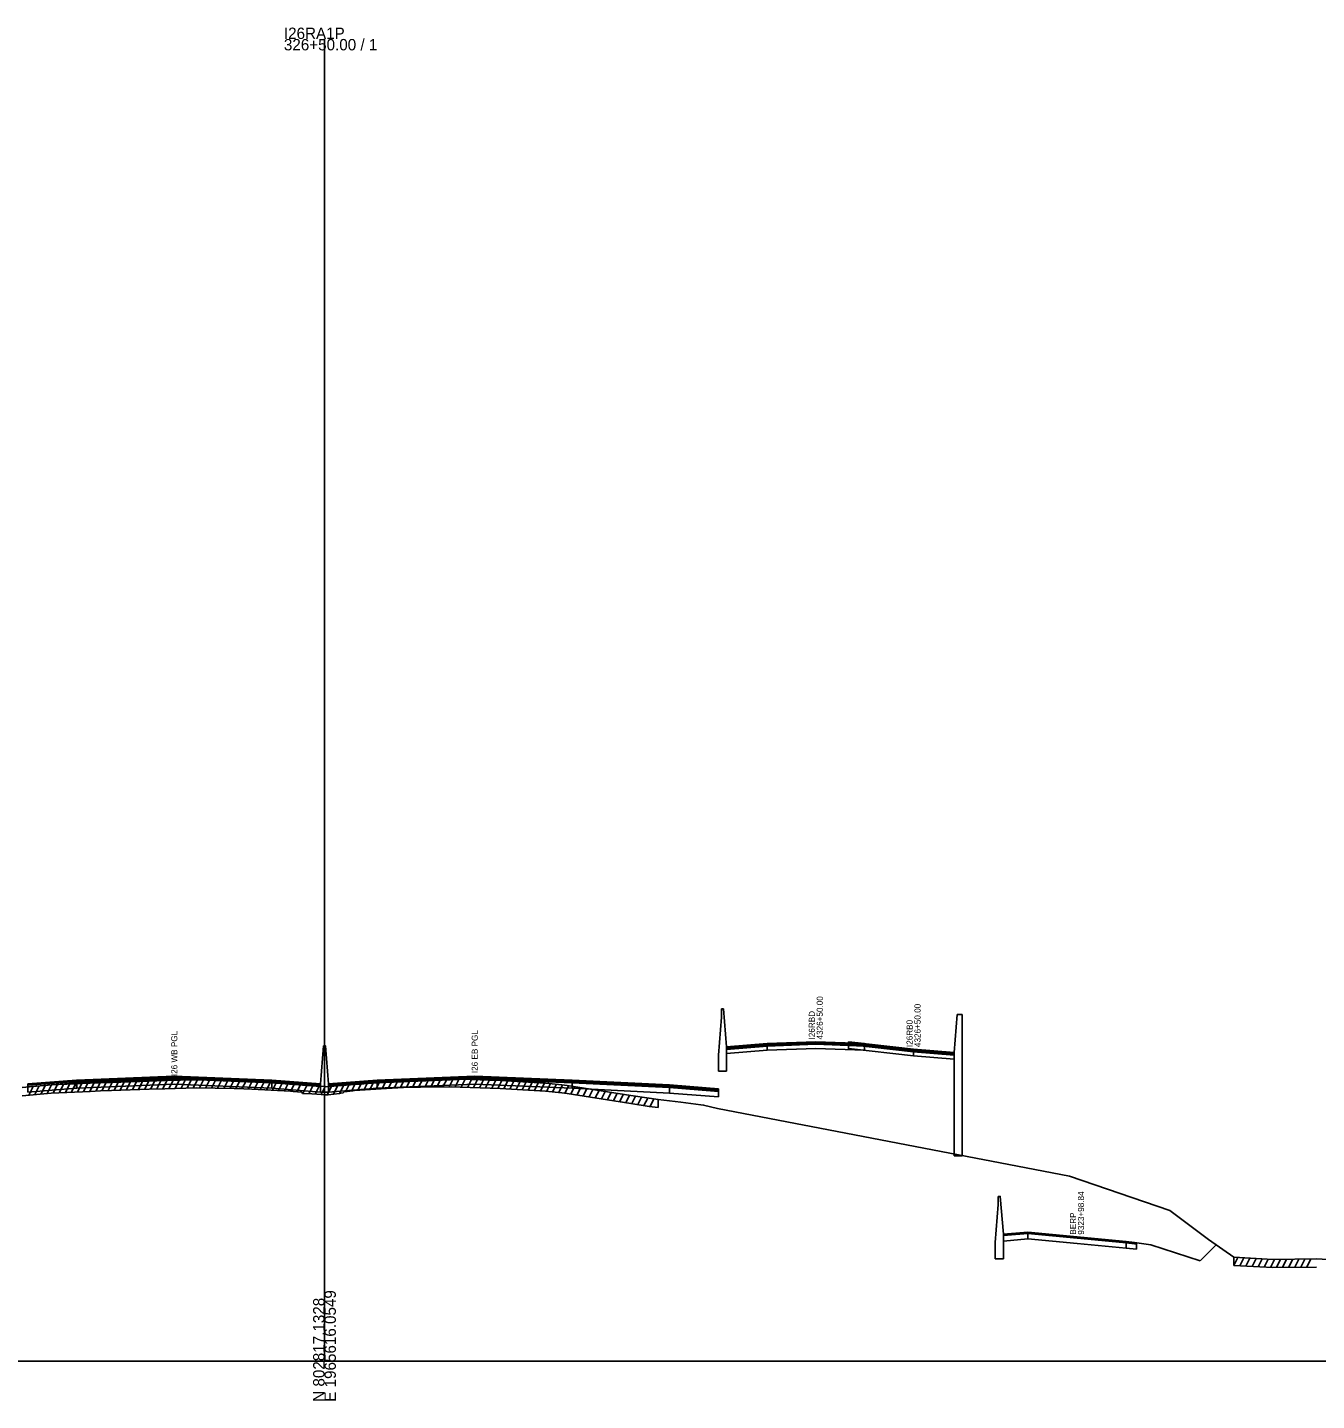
# Model space of a CAD drawing. Extents: x 1017 to 19997, y -1947 to 50737.
# Drawn here: x 12526.8 to 12844.3, y 26490.3 to 26828.4 of the extents above; entities that cross this region are included whole.
import ezdxf

# ---------------------------------------------------------------- set-up
doc = ezdxf.new("R2010")
doc.units = 0
for name, color, linetype in [('RD_GPK_XS_Cell', 7, 'Continuous'), ('RD_XS_Base', 7, 'Continuous'), ('RD_XS_ExGround', 7, 'Continuous'), ('RD_XS_ExPaveRet', 7, 'Continuous'), ('RD_XS_Greenside', 7, 'Continuous'), ('RD_XS_MedBWall', 7, 'Continuous'), ('RD_XS_Pave', 7, 'Continuous'), ('RD_XS_PaveOvlay', 7, 'Continuous'), ('RD_XS_TieSlope', 7, 'Continuous'), ('RD_XS_TX_Notes', 7, 'Continuous')]:
    doc.layers.add(name, color=color, linetype=linetype)

msp = doc.modelspace()

# ---------------------------------------------------------------- linework, layer by layer
at = {"layer": 'RD_GPK_XS_Cell'}
for p, q in [((12600, 26500), (12600, 26825.56)), ((12000, 26500), (12600, 26500)), ((12600, 26500), (13200, 26500))]:
    msp.add_line(p, q, dxfattribs=at)
at = {"layer": 'RD_XS_Base'}
for points in [[(12709, 26577.55), (12699, 26576.74)], [(12709, 26577.55), (12721, 26578.02), (12733, 26577.54)], [(12709, 26576.55), (12709, 26577.55)], [(12729.07, 26576.96), (12729.07, 26577.96)], [(12729.07, 26576.94), (12729.07, 26577.94)], [(12733, 26577.54), (12733, 26576.54)], [(12699, 26576.74), (12699, 26575.74)], [(12699, 26575.74), (12709, 26576.55)], [(12733, 26576.54), (12721, 26577.02), (12709, 26576.55)], [(12745.07, 26575.16), (12729.07, 26576.96)], [(12733, 26576.54), (12729.07, 26576.94)], [(12745.07, 26576.16), (12755.08, 26575.38)], [(12745.07, 26575.16), (12745.07, 26576.16)], [(12755.08, 26574.38), (12745.07, 26575.16)], [(12755.08, 26575.38), (12755.08, 26574.38)], [(12538.95, 26568.55), (12526.95, 26567.59)], [(12526.95, 26567.59), (12526.95, 26566.25)], [(12538.95, 26567.21), (12538.95, 26568.55)], [(12538.95, 26568.55), (12539, 26568.55)], [(12587, 26568.55), (12563, 26569.52), (12539, 26568.55)], [(12539, 26568.55), (12539, 26567.21)], [(12539, 26567.21), (12563, 26568.18), (12587, 26567.21)], [(12587, 26567.21), (12587, 26568.55)], [(12599, 26567.61), (12587, 26568.55)], [(12599, 26566.27), (12599, 26567.61)], [(12601, 26567.61), (12613, 26568.55)], [(12601, 26566.27), (12601, 26567.61)], [(12613, 26568.55), (12637, 26569.52), (12661, 26568.55)], [(12613, 26568.55), (12613, 26567.21)], [(12661, 26567.21), (12637, 26568.18), (12613, 26567.21)], [(12661, 26568.55), (12685, 26567.35)], [(12661, 26567.21), (12661, 26568.55)], [(12685, 26567.35), (12685, 26566.01)], [(12685, 26567.35), (12697, 26566.39)], [(12526.95, 26566.25), (12538.95, 26567.21)], [(12539, 26567.21), (12538.95, 26567.21)], [(12587, 26567.21), (12599, 26566.27)], [(12613, 26567.21), (12601, 26566.27)], [(12685, 26566.01), (12661, 26567.21)], [(12697, 26565.05), (12685, 26566.01)], [(12697, 26566.39), (12697, 26565.05)], [(12773.25, 26531.45), (12767.2, 26530.93)], [(12767.2, 26530.93), (12767.2, 26529.59)], [(12767.2, 26529.59), (12773.25, 26530.11)], [(12773.25, 26531.45), (12785.35, 26530.28), (12797.46, 26529.11)], [(12773.25, 26530.11), (12773.25, 26531.45)], [(12797.46, 26527.8), (12785.35, 26528.94), (12773.25, 26530.11)], [(12797.46, 26529.11), (12797.46, 26527.8)], [(12797.46, 26529.11), (12799.49, 26528.92), (12799.99, 26528.87)], [(12799.99, 26527.54), (12797.46, 26527.8)], [(12799.99, 26528.87), (12799.99, 26527.54)]]:
    msp.add_lwpolyline(points, dxfattribs=at)
at = {"layer": 'RD_XS_ExGround'}
msp.add_lwpolyline([(12525.52, 26567.37), (12532.65, 26568.02), (12542.26, 26568.44), (12544.87, 26568.55), (12547.5, 26568.64), (12556.8, 26568.97), (12560.7, 26569.07), (12568.4, 26569.3), (12577.75, 26569.1), (12580.17, 26569.05), (12582.11, 26568.95), (12591.65, 26568.5), (12592.28, 26568.43), (12594.41, 26568.21), (12594.61, 26567.94), (12596.9, 26567.8), (12598.09, 26567.71), (12600.23, 26567.6), (12600.91, 26567.57), (12603.73, 26567.88), (12603.91, 26567.96), (12604.63, 26568.11), (12604.85, 26568.28), (12607, 26568.57), (12607.38, 26568.62), (12615.23, 26569.13), (12619.42, 26569.4), (12623.64, 26569.45), (12631.31, 26569.54), (12633.41, 26569.47), (12643.26, 26569.15), (12651.65, 26568.62), (12654.45, 26568.47), (12658.44, 26568.04), (12659.77, 26567.88), (12675.48, 26565.45), (12679.96, 26564.74), (12682.16, 26564.47), (12687.72, 26563.76), (12692.72, 26563.12), (12693.38, 26563.04), (12696.77, 26562.23), (12783.5, 26545.56), (12808.19, 26537.13), (12817.72, 26529.98), (12823.95, 26525.58), (12833.54, 26525.06), (12844.32, 26525.17), (12847.08, 26525)], dxfattribs=at)
at = {"layer": 'RD_XS_ExPaveRet'}
for p, q in [((12527.18, 26565.52), (12528.23, 26567.62)), ((12528.68, 26565.66), (12529.73, 26567.76)), ((12530.18, 26565.8), (12531.23, 26567.89)), ((12531.68, 26565.94), (12532.73, 26568.03)), ((12533.18, 26566.05), (12534.21, 26568.09)), ((12534.68, 26566.11), (12535.71, 26568.16)), ((12536.18, 26566.18), (12537.21, 26568.22)), ((12537.68, 26566.24), (12538.71, 26568.29)), ((12539.18, 26566.31), (12540.21, 26568.35)), ((12540.68, 26566.37), (12541.71, 26568.42)), ((12542.18, 26566.44), (12543.21, 26568.48)), ((12543.68, 26566.5), (12544.71, 26568.54)), ((12545.18, 26566.56), (12546.2, 26568.6)), ((12546.68, 26566.62), (12547.7, 26568.65)), ((12548.18, 26566.67), (12549.2, 26568.7)), ((12549.68, 26566.72), (12550.7, 26568.76)), ((12551.18, 26566.77), (12552.2, 26568.81)), ((12552.68, 26566.83), (12553.7, 26568.86)), ((12554.18, 26566.88), (12555.2, 26568.91)), ((12555.68, 26566.93), (12556.7, 26568.97)), ((12557.18, 26566.98), (12558.2, 26569.01)), ((12558.68, 26567.02), (12559.7, 26569.05)), ((12560.18, 26567.06), (12561.2, 26569.09)), ((12560.7, 26567.07), (12568.4, 26567.3)), ((12561.68, 26567.1), (12562.7, 26569.13)), ((12563.18, 26567.15), (12564.2, 26569.18)), ((12564.68, 26567.19), (12565.7, 26569.22)), ((12566.18, 26567.24), (12567.2, 26569.27)), ((12567.68, 26567.28), (12568.69, 26569.3)), ((12568.4, 26567.3), (12577.75, 26567.1)), ((12569.18, 26567.29), (12570.17, 26569.27)), ((12570.68, 26567.25), (12571.67, 26569.23)), ((12572.18, 26567.22), (12573.17, 26569.2)), ((12573.68, 26567.19), (12574.67, 26569.17)), ((12575.18, 26567.16), (12576.17, 26569.14)), ((12576.68, 26567.12), (12577.67, 26569.1)), ((12578.18, 26567.09), (12579.17, 26569.07)), ((12579.68, 26567.06), (12580.67, 26569.02)), ((12581.18, 26567), (12582.16, 26568.95)), ((12582.68, 26566.93), (12583.66, 26568.88)), ((12584.18, 26566.85), (12585.16, 26568.81)), ((12585.68, 26566.78), (12586.66, 26568.74)), ((12587.18, 26566.71), (12588.16, 26568.66)), ((12588.68, 26566.64), (12589.66, 26568.59)), ((12590.18, 26566.57), (12591.16, 26568.52)), ((12591.68, 26566.49), (12592.64, 26568.39)), ((12593.18, 26566.34), (12594.13, 26568.24)), ((12594.68, 26565.94), (12595.65, 26567.88)), ((12596.18, 26565.84), (12597.15, 26567.78)), ((12597.68, 26565.74), (12598.66, 26567.68)), ((12599.18, 26565.65), (12600.16, 26567.6)), ((12600.68, 26565.58), (12601.72, 26567.66)), ((12602.18, 26565.71), (12603.24, 26567.82)), ((12603.68, 26565.87), (12604.89, 26568.28)), ((12605.18, 26566.32), (12606.26, 26568.47)), ((12606.68, 26566.52), (12607.74, 26568.64)), ((12608.18, 26566.67), (12609.22, 26568.74)), ((12609.68, 26566.77), (12610.72, 26568.84)), ((12611.18, 26566.87), (12612.22, 26568.93)), ((12612.68, 26566.96), (12613.72, 26569.03)), ((12614.18, 26567.06), (12615.22, 26569.13)), ((12615.23, 26567.13), (12619.42, 26567.4)), ((12615.68, 26567.16), (12616.72, 26569.22)), ((12617.18, 26567.25), (12618.22, 26569.32)), ((12618.68, 26567.35), (12619.71, 26569.4)), ((12619.42, 26567.4), (12623.64, 26567.45)), ((12620.18, 26567.41), (12621.19, 26569.42)), ((12621.68, 26567.42), (12622.69, 26569.44)), ((12623.18, 26567.44), (12624.19, 26569.45)), ((12623.64, 26567.45), (12631.31, 26567.54)), ((12624.68, 26567.46), (12625.69, 26569.47)), ((12626.18, 26567.48), (12627.19, 26569.49)), ((12627.68, 26567.49), (12628.69, 26569.51)), ((12629.18, 26567.51), (12630.19, 26569.52)), ((12630.68, 26567.53), (12631.68, 26569.52)), ((12631.31, 26567.54), (12633.41, 26567.47)), ((12632.18, 26567.51), (12633.17, 26569.48)), ((12633.41, 26567.47), (12643.26, 26567.15)), ((12633.68, 26567.46), (12634.67, 26569.43)), ((12635.18, 26567.41), (12636.17, 26569.38)), ((12636.68, 26567.36), (12637.67, 26569.33)), ((12638.18, 26567.32), (12639.17, 26569.28)), ((12639.68, 26567.27), (12640.67, 26569.24)), ((12641.18, 26567.22), (12642.17, 26569.19)), ((12642.68, 26567.17), (12643.66, 26569.13)), ((12644.18, 26567.1), (12645.15, 26569.03)), ((12645.68, 26567), (12646.65, 26568.94)), ((12647.18, 26566.9), (12648.15, 26568.84)), ((12648.68, 26566.81), (12649.65, 26568.75)), ((12650.18, 26566.71), (12651.15, 26568.65)), ((12651.68, 26566.62), (12652.66, 26568.57)), ((12653.18, 26566.54), (12654.16, 26568.48)), ((12654.68, 26566.44), (12655.63, 26568.34)), ((12656.18, 26566.28), (12657.13, 26568.18)), ((12657.68, 26566.12), (12658.63, 26568.02)), ((12659.18, 26565.95), (12660.12, 26567.83)), ((12660.68, 26565.74), (12661.61, 26567.6)), ((12662.18, 26565.51), (12663.11, 26567.37)), ((12525.52, 26565.37), (12532.65, 26566.02)), ((12532.65, 26566.02), (12542.26, 26566.44)), ((12542.26, 26566.44), (12544.87, 26566.55)), ((12544.87, 26566.55), (12547.5, 26566.64)), ((12547.5, 26566.64), (12556.8, 26566.97)), ((12556.8, 26566.97), (12560.7, 26567.07)), ((12577.75, 26567.1), (12580.17, 26567.05)), ((12580.17, 26567.05), (12582.11, 26566.95)), ((12582.11, 26566.95), (12591.65, 26566.5)), ((12591.65, 26566.5), (12592.28, 26566.43)), ((12592.28, 26566.43), (12594.41, 26566.21)), ((12594.41, 26566.21), (12594.61, 26565.94)), ((12594.61, 26565.94), (12596.9, 26565.8)), ((12596.9, 26565.8), (12598.09, 26565.71)), ((12598.09, 26565.71), (12600.23, 26565.6)), ((12600.23, 26565.6), (12600.91, 26565.57)), ((12600.91, 26565.57), (12603.73, 26565.88)), ((12603.73, 26565.88), (12603.91, 26565.96)), ((12603.91, 26565.96), (12604.63, 26566.11)), ((12604.63, 26566.11), (12604.85, 26566.28)), ((12604.85, 26566.28), (12607, 26566.57)), ((12607, 26566.57), (12607.38, 26566.62)), ((12607.38, 26566.62), (12615.23, 26567.13)), ((12643.26, 26567.15), (12651.65, 26566.62)), ((12651.65, 26566.62), (12654.45, 26566.47)), ((12654.45, 26566.47), (12658.44, 26566.04)), ((12658.44, 26566.04), (12659.77, 26565.88)), ((12659.77, 26565.88), (12675.48, 26563.45)), ((12663.68, 26565.28), (12664.61, 26567.14)), ((12665.18, 26565.05), (12666.11, 26566.9)), ((12666.68, 26564.82), (12667.61, 26566.67)), ((12668.18, 26564.58), (12669.11, 26566.44)), ((12669.68, 26564.35), (12670.61, 26566.21)), ((12671.18, 26564.12), (12672.11, 26565.98)), ((12672.68, 26563.89), (12673.61, 26565.74)), ((12674.18, 26563.65), (12675.11, 26565.51)), ((12675.68, 26563.42), (12676.61, 26565.27)), ((12677.18, 26563.18), (12678.11, 26565.03)), ((12678.68, 26562.94), (12679.61, 26564.79)), ((12680.18, 26562.71), (12681.13, 26564.6)), ((12682.16, 26564.47), (12682.16, 26562.47)), ((12675.48, 26563.45), (12679.96, 26562.74)), ((12679.96, 26562.74), (12682.16, 26562.47)), ((12823.95, 26523.58), (12823.95, 26525.58)), ((12823.95, 26523.58), (12824.92, 26525.53)), ((12823.95, 26523.58), (12833.54, 26523.06)), ((12825.45, 26523.5), (12826.42, 26525.44)), ((12826.95, 26523.42), (12827.92, 26525.36)), ((12828.45, 26523.34), (12829.42, 26525.28)), ((12829.95, 26523.26), (12830.92, 26525.2)), ((12831.45, 26523.18), (12832.42, 26525.12)), ((12832.95, 26523.1), (12833.94, 26525.07)), ((12834.45, 26523.07), (12835.45, 26525.08)), ((12835.95, 26523.09), (12836.95, 26525.1)), ((12837.45, 26523.1), (12838.45, 26525.11)), ((12838.95, 26523.12), (12839.95, 26525.13)), ((12840.45, 26523.13), (12841.45, 26525.14)), ((12841.95, 26523.15), (12842.95, 26525.16)), ((12833.54, 26523.06), (12844.32, 26523.17))]:
    msp.add_line(p, q, dxfattribs=at)
at = {"layer": 'RD_XS_Greenside'}
for points in [[(12799.49, 26529.23), (12803.54, 26528.62)], [(12803.54, 26528.62), (12815.69, 26524.71)]]:
    msp.add_lwpolyline(points, dxfattribs=at)
at = {"layer": 'RD_XS_MedBWall'}
for points in [[(12697.75, 26584.72), (12697, 26575.38)], [(12699, 26577.38), (12698.25, 26586.72), (12697.75, 26586.72)], [(12697.75, 26586.72), (12697.75, 26584.72)], [(12757.08, 26585.35), (12755.83, 26585.35), (12755.08, 26576.01)], [(12757.08, 26550.53), (12757.08, 26585.35)], [(12599, 26568.27), (12599.75, 26577.61)], [(12599.75, 26577.61), (12600.25, 26577.61), (12601, 26568.27)], [(12697, 26575.38), (12697, 26571.38)], [(12699, 26571.38), (12699, 26577.38)], [(12755.08, 26576.01), (12755.08, 26550.55)], [(12697, 26571.38), (12699, 26571.38)], [(12599, 26566.27), (12599, 26567.61), (12599, 26568.27)], [(12601, 26568.27), (12601, 26567.61), (12601, 26566.27)], [(12601, 26566.27), (12599, 26566.27)], [(12755.08, 26550.55), (12757.08, 26550.53)], [(12767.2, 26531.24), (12766.44, 26540.58), (12765.94, 26540.58)], [(12765.94, 26540.58), (12765.94, 26538.58)], [(12765.94, 26538.58), (12765.18, 26529.23)], [(12767.2, 26525.24), (12767.2, 26531.24)], [(12765.18, 26529.23), (12765.18, 26525.23)], [(12765.18, 26525.23), (12767.2, 26525.24)]]:
    msp.add_lwpolyline(points, dxfattribs=at)
at = {"layer": 'RD_XS_Pave'}
for points in [[(12699, 26577.06), (12709, 26577.86)], [(12733, 26577.86), (12721, 26578.34), (12709, 26577.86)], [(12709, 26577.86), (12709, 26577.55)], [(12745.07, 26576.48), (12729.07, 26578.28)], [(12729.07, 26578.28), (12729.07, 26577.96)], [(12733, 26577.86), (12729.07, 26578.27)], [(12729.07, 26578.27), (12729.07, 26577.94)], [(12729.07, 26577.96), (12745.07, 26576.16)], [(12729.07, 26577.94), (12733, 26577.54)], [(12733, 26577.54), (12733, 26577.86)], [(12699, 26576.74), (12699, 26577.06)], [(12745.07, 26576.16), (12745.07, 26576.48)], [(12745.07, 26576.48), (12755.08, 26575.69)], [(12755.08, 26575.69), (12755.08, 26575.38)], [(12526.95, 26567.93), (12538.95, 26568.89)], [(12538.95, 26568.55), (12526.95, 26567.59)], [(12526.95, 26567.59), (12526.95, 26567.93)], [(12538.95, 26568.89), (12538.95, 26568.55)], [(12538.95, 26568.89), (12539, 26568.89)], [(12539, 26568.55), (12538.95, 26568.55)], [(12539, 26568.89), (12563, 26569.85), (12587, 26568.89)], [(12587, 26568.55), (12563, 26569.52), (12539, 26568.55)], [(12539, 26568.55), (12539, 26568.89)], [(12587, 26568.89), (12599, 26567.95)], [(12587, 26568.55), (12587, 26568.89)], [(12599, 26567.61), (12587, 26568.55)], [(12599, 26567.95), (12599, 26567.61)], [(12613, 26568.89), (12601, 26567.95)], [(12601, 26567.61), (12613, 26568.55)], [(12601, 26567.95), (12601, 26567.61)], [(12661, 26568.89), (12637, 26569.85), (12613, 26568.89)], [(12613, 26568.55), (12637, 26569.52), (12661, 26568.55)], [(12613, 26568.89), (12613, 26568.55)], [(12661, 26568.89), (12685, 26567.69)], [(12661, 26568.55), (12661, 26568.89)], [(12685, 26567.35), (12661, 26568.55)], [(12685, 26567.69), (12685, 26567.35)], [(12685, 26567.69), (12697, 26566.73)], [(12697, 26566.39), (12685, 26567.35)], [(12697, 26566.73), (12697, 26566.39)]]:
    msp.add_lwpolyline(points, dxfattribs=at)
at = {"layer": 'RD_XS_PaveOvlay'}
for points in [[(12709, 26578.18), (12699, 26577.38)], [(12709, 26578.18), (12721, 26578.66), (12733, 26578.18)], [(12709, 26577.86), (12709, 26578.18)], [(12729.07, 26578.59), (12745.07, 26576.79)], [(12729.07, 26578.28), (12729.07, 26578.59)], [(12733, 26578.18), (12729.07, 26578.59)], [(12729.07, 26578.59), (12729.07, 26578.27)], [(12733, 26578.18), (12733, 26577.86)], [(12699, 26577.38), (12699, 26577.06)], [(12745.07, 26576.79), (12745.07, 26576.48)], [(12745.07, 26576.79), (12755.08, 26576.01)], [(12755.08, 26576.01), (12755.08, 26575.69)], [(12526.95, 26568.27), (12538.95, 26569.23)], [(12538.95, 26568.89), (12526.95, 26567.93)], [(12526.95, 26567.93), (12526.95, 26568.27)], [(12538.95, 26569.23), (12538.95, 26568.89)], [(12539, 26569.23), (12538.95, 26569.23)], [(12538.95, 26568.89), (12539, 26568.89)], [(12539, 26569.23), (12563, 26570.19), (12587, 26569.23)], [(12587, 26568.89), (12563, 26569.85), (12539, 26568.89)], [(12539, 26568.89), (12539, 26569.23)], [(12587, 26569.23), (12599, 26568.27)], [(12587, 26568.89), (12587, 26569.23)], [(12599, 26567.95), (12587, 26568.89)], [(12599, 26568.27), (12599, 26567.95)], [(12613, 26569.23), (12601, 26568.27)], [(12601, 26567.95), (12613, 26568.89)], [(12601, 26568.27), (12601, 26567.95)], [(12661, 26569.23), (12637, 26570.19), (12613, 26569.23)], [(12613, 26568.89), (12637, 26569.85), (12661, 26568.89)], [(12613, 26569.23), (12613, 26568.89)], [(12661, 26568.89), (12661, 26569.23)], [(12661, 26569.23), (12685, 26568.03)], [(12685, 26567.69), (12661, 26568.89)], [(12685, 26568.03), (12697, 26567.07)], [(12685, 26567.69), (12685, 26568.03)], [(12697, 26566.73), (12685, 26567.69)], [(12697, 26567.07), (12697, 26566.73)], [(12773.25, 26531.76), (12767.2, 26531.24)], [(12767.2, 26531.24), (12767.2, 26530.93)], [(12773.25, 26531.76), (12785.35, 26530.59), (12797.46, 26529.43)], [(12773.25, 26531.45), (12773.25, 26531.76)], [(12797.46, 26529.43), (12797.46, 26529.11)], [(12797.46, 26529.43), (12799.49, 26529.23)], [(12799.49, 26528.92), (12797.46, 26529.11)], [(12799.49, 26529.23), (12799.49, 26528.92)]]:
    msp.add_lwpolyline(points, dxfattribs=at)
at = {"layer": 'RD_XS_TieSlope'}
msp.add_lwpolyline([(12815.69, 26524.71), (12819.63, 26528.64)], dxfattribs=at)

# ---------------------------------------------------------------- texts
at = {"layer": 'RD_GPK_XS_Cell'}
for s, p in [('I26RA1P', (12590, 26825.56)), ('326+50.00 / 1', (12590, 26822.76))]:
    msp.add_text(s, height=2.8, dxfattribs=at).set_placement(p)
for s, p in [('E 1965616.0549', (12602.8, 26490)), ('N 802817.1328', (12600, 26490))]:
    msp.add_text(s, height=2.8, rotation=90, dxfattribs=at).set_placement(p)
at = {"layer": 'RD_XS_TX_Notes'}
for s, p in [(' 4326+50.00', (12722.73, 26578.66)), (' 4326+50.00', (12746.8, 26576.79)), (' I26RBD', (12720.77, 26578.66)), ('I26 WB PGL', (12563.75, 26570.19)), ('I26 EB PGL', (12637.75, 26570.92)), (' I26RB0', (12744.84, 26576.79)), (' 9323+98.84', (12787.06, 26530.59)), (' BERP', (12785.11, 26530.59))]:
    msp.add_text(s, height=1.5, rotation=90, dxfattribs=at).set_placement(p)

doc.saveas('drawing.dxf')
